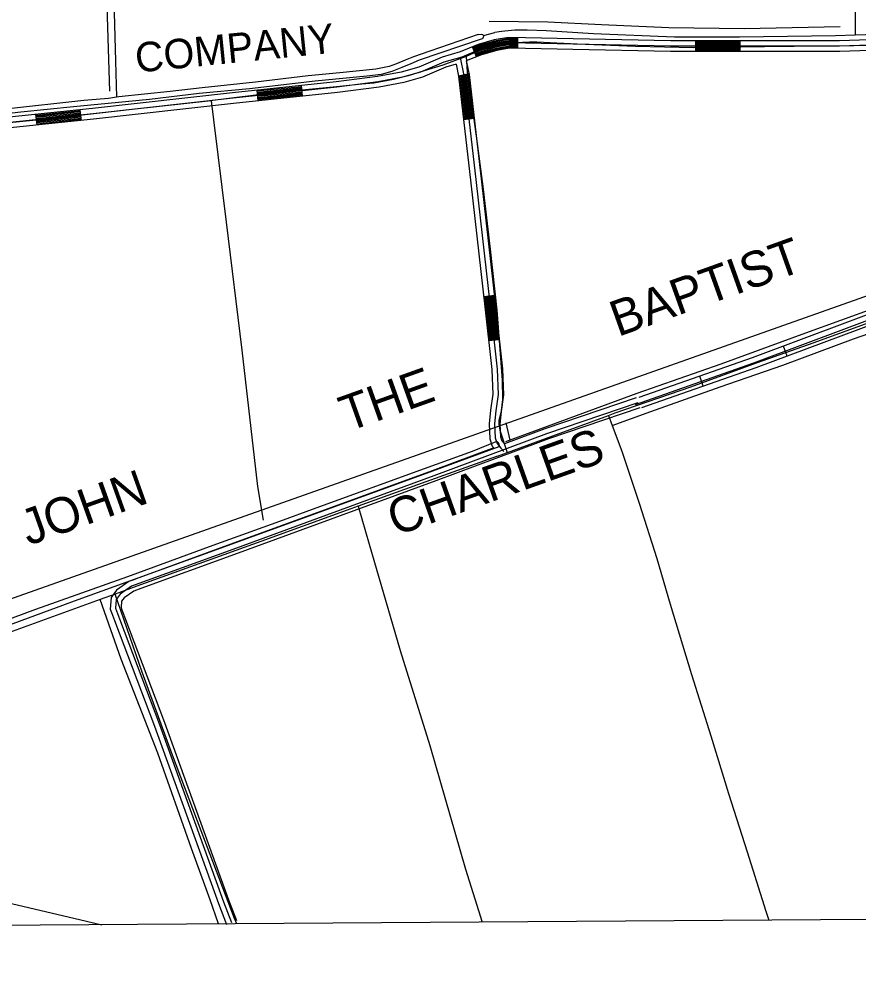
# Model space of a CAD drawing. Extents: x 3508733 to 3546731, y 546897 to 572481.
# Drawn here: x 3534915 to 3537273, y 552296 to 554990 of the extents above; entities that cross this region are included whole.
import ezdxf

# ---------------------------------------------------------------- set-up
doc = ezdxf.new("R2010")
doc.units = 0
for name, color, linetype in [('V-DTCH-CNTR', 7, 'Continuous'), ('V-GRID-FRAM', 7, 'Continuous'), ('V-RIVR-IDEN', 7, 'Continuous'), ('V-ROAD-CNTR', 7, 'Continuous'), ('V-TOPO-BNDY', 7, 'Continuous'), ('V-TOPO-GNAM-IDEN', 7, 'Continuous'), ('V-TOPO-SHOR', 7, 'Continuous')]:
    doc.layers.add(name, color=color, linetype=linetype)

msp = doc.modelspace()

# ---------------------------------------------------------------- linework, layer by layer
at = {"layer": 'V-DTCH-CNTR'}
for points in [[(3535129.5, 555787.9), (3535137.1, 555607.7), (3535147.2, 555357.7), (3535160.2, 555057.6), (3535168.8, 554788.3)], [(3536235.5, 554984.5), (3536399.6, 554982.8), (3536550.2, 554975), (3536739.7, 554966.6), (3536951.5, 554964.2), (3537221.2, 554969.8)], [(3536259.2, 554915.8), (3536210.2, 554903.1), (3536170.1, 554885.3), (3536104.9, 554860.9), (3536052.7, 554844.7), (3536008, 554831.3), (3535965.9, 554820.8), (3535911.2, 554810.1), (3535877.5, 554807.2), (3535806.7, 554800), (3535631.8, 554783.2), (3535459, 554761.6), (3535454.5, 554761.1)], [(3536259.2, 554915.8), (3536269, 554917.9), (3536278.9, 554919.7), (3536288.8, 554921.3), (3536298.7, 554922.6), (3536308.7, 554923.8), (3536318.7, 554924.7), (3536328.7, 554925.4), (3536338.7, 554925.9), (3536348.7, 554926.1), (3536358.8, 554926.2), (3536368.8, 554926), (3536482.6, 554921.2), (3536645.9, 554914.4), (3536809.1, 554910.4), (3537008.6, 554913.4), (3537259.2, 554915.7), (3537454.2, 554920.9)], [(3536170.1, 554885.3), (3536173.2, 554842.3), (3536183.7, 554770.2), (3536201.6, 554640.8), (3536218.5, 554513.1), (3536237.9, 554344), (3536256.6, 554172.9), (3536271.2, 553977.1), (3536272.1, 553922.5), (3536268.9, 553890.9), (3536263.8, 553872.2), (3536262.4, 553863.2), (3536262.3, 553853.8), (3536265, 553836.3), (3536285.8, 553773.3)], [(3535454.5, 554761.1), (3535232.3, 554736.1), (3535009.8, 554711.2), (3534755.3, 554685.7), (3534626.5, 554671.3)], [(3535454.5, 554761.1), (3535460.8, 554707.6), (3535496.3, 554420.4), (3535540.6, 554060.8), (3535584.7, 553677.7), (3535600.3, 553583.8)], [(3536258.8, 553763.4), (3536414, 553820.5), (3536569.9, 553877.5), (3536589.1, 553884.5), (3536801.2, 553958.3), (3536986.3, 554025.1), (3537148.2, 554082.3), (3537350.5, 554156.4)], [(3536580.4, 553849.6), (3536689.5, 553888.8), (3536884, 553957.5), (3537060, 554019.2), (3537258.1, 554092.5), (3537347.6, 554123.9)], [(3536569.9, 553877.5), (3536580.4, 553849.6), (3536607.6, 553777.6), (3536656.5, 553630.9), (3536705.5, 553475.7), (3536743.4, 553348.1), (3536803, 553150.8), (3536857.5, 552977.9), (3536907, 552816.4), (3536959.2, 552652.1), (3537012.3, 552485.6), (3537020.1, 552460.8)], [(3536258.8, 553763.4), (3536057, 553690.9), (3535867.2, 553622.9), (3535836.1, 553611.7)], [(3535836.1, 553611.7), (3535593.4, 553523.6), (3535245.4, 553397.9), (3535184.5, 553375.8), (3535142.7, 553360.6), (3534875.1, 553263.4), (3534734.9, 553213.1), (3534504.1, 553130.2), (3534404.5, 553094.9), (3534146.3, 553003.2), (3533996.6, 552946.5), (3533757.7, 552856)], [(3535867.2, 553622.9), (3535898.4, 553516), (3535984.8, 553217.7), (3536068.1, 552951.2), (3536168.4, 552604.2), (3536215, 552455.3)], [(3535526.2, 552450.6), (3535519.4, 552465.7), (3535426.1, 552711.1), (3535345.6, 552923.9), (3535260.4, 553156.8), (3535184.5, 553375.8)], [(3535474.8, 552450.3), (3535451, 552518.2), (3535398.7, 552662.1), (3535304.3, 552929.1), (3535201.5, 553193.3), (3535154.6, 553326.1), (3535142.7, 553360.6)], [(3534561.9, 552609.7), (3534594.2, 552590.6), (3534630, 552572.2), (3534680.3, 552552.9), (3534739, 552539.1), (3534848.8, 552517.7), (3535084.2, 552463), (3535147, 552448)]]:
    msp.add_lwpolyline(points, dxfattribs=at)
at = {"layer": 'V-GRID-FRAM'}
msp.add_lwpolyline([(3512800, 570478.9), (3544431.3, 570695.1), (3544563.5, 552512.4), (3512916.4, 552296.1), (3512800, 570478.9)], dxfattribs=at)
at = {"layer": 'V-ROAD-CNTR'}
for p, q in [((3536315.2, 554908.2), (3536315.8, 554938.2)), ((3536815.4, 554899), (3536815.4, 554929)), ((3536940.4, 554899.1), (3536940.4, 554929.1)), ((3536199.7, 554884.6), (3536188.4, 554912.3)), ((3536178.3, 554836.5), (3536148.9, 554830.5)), ((3535711, 554773.6), (3535707.9, 554803.4)), ((3535586.6, 554760.6), (3535583.5, 554790.5)), ((3534965.3, 554692.7), (3534962.2, 554722.6)), ((3535089.7, 554705.6), (3535086.6, 554735.4)), ((3536192.9, 554711.1), (3536163.1, 554707.6)), ((3536249.8, 554214.3), (3536220, 554210.9)), ((3536263.4, 554089.9), (3536233.6, 554086.7)), ((3537072, 554044.1), (3537061.5, 554072.2)), ((3536836.5, 553959.5), (3536826.5, 553987.8))]:
    msp.add_line(p, q, dxfattribs=at)
for points in [[(3536645.7, 553910.5), (3536646.3, 553908.7), (3536978.5, 554025.2), (3537376.5, 554173.7), (3537906.2, 554363.4), (3538526.5, 554585.3), (3539191.2, 554825.2), (3539834.2, 555057.9), (3540445.7, 555277.5), (3541016, 555487.7), (3541622.8, 555709.1), (3541815.1, 555777.3)], [(3539321.3, 555669.3), (3539308.5, 555655), (3539241.2, 555628.2), (3538967.2, 555503.4), (3538453.3, 555252.2), (3537988.9, 555022.6), (3537815.8, 554939.4), (3537770, 554919.6), (3537729.5, 554915.9), (3537685.6, 554913.1), (3537587.6, 554911.1), (3537219.6, 554899.1), (3536744.2, 554899), (3536470.1, 554904.6), (3536336.7, 554907.7), (3536292.1, 554908.7), (3536256.2, 554902.3), (3536213.8, 554890.3), (3536170.9, 554872.8)], [(3539545.8, 554969.5), (3539186.1, 554839.3), (3538521.4, 554599.4), (3537901.1, 554377.5), (3537371.4, 554187.8), (3536973.4, 554039.3), (3536655.7, 553927.8)], [(3537586.8, 554941.1), (3537219.1, 554929.1), (3536744.5, 554929), (3536470.8, 554934.6), (3536337.3, 554937.7), (3536289.8, 554938.7), (3536249.5, 554931.6), (3536204, 554918.7), (3536153.2, 554898), (3536102.8, 554883.2), (3536037.6, 554855.2), (3535988.3, 554841.7), (3535921, 554829), (3535805.6, 554813.7), (3535514.1, 554783.2), (3535120.9, 554739), (3534544.7, 554679.3)], [(3536315.8, 554935.2), (3536290.1, 554935.7), (3536250.1, 554928.6), (3536205, 554915.9), (3536189.5, 554909.6)], [(3536315.7, 554932.2), (3536290.3, 554932.7), (3536250.8, 554925.7), (3536206, 554913), (3536190.6, 554906.8)], [(3536315.6, 554929.2), (3536290.5, 554929.7), (3536251.5, 554922.8), (3536206.9, 554910.2), (3536191.8, 554904)], [(3537587.2, 554926.1), (3537219.4, 554914.1), (3536744.3, 554914), (3536470.4, 554919.6), (3536337, 554922.7), (3536291, 554923.7), (3536252.8, 554916.9), (3536208.9, 554904.5), (3536158.1, 554883.8), (3536107.9, 554869), (3536042.6, 554841), (3535991.7, 554827.1), (3535923.4, 554814.2), (3535807.4, 554798.8), (3535515.7, 554768.3), (3535122.5, 554724.1), (3534546.2, 554664.4)], [(3536315.6, 554926.2), (3536290.8, 554926.7), (3536252.1, 554919.9), (3536207.9, 554907.4), (3536192.9, 554901.2)], [(3536315.5, 554923.2), (3536291, 554923.7), (3536252.8, 554916.9), (3536208.9, 554904.5), (3536194, 554898.4)], [(3536315.4, 554920.2), (3536291.2, 554920.7), (3536253.5, 554914), (3536209.9, 554901.7), (3536195.1, 554895.7)], [(3536315.4, 554917.2), (3536291.4, 554917.7), (3536254.2, 554911.1), (3536210.9, 554898.8), (3536196.3, 554892.9)], [(3536315.3, 554914.2), (3536291.7, 554914.7), (3536254.8, 554908.1), (3536211.8, 554896), (3536197.4, 554890.1)], [(3536315.3, 554911.2), (3536291.9, 554911.7), (3536255.5, 554905.2), (3536212.8, 554893.1), (3536198.5, 554887.3)], [(3536940.4, 554926.1), (3536815.4, 554926)], [(3536940.4, 554923.1), (3536815.4, 554923)], [(3536940.4, 554920.1), (3536815.4, 554920)], [(3536940.4, 554917.1), (3536815.4, 554917)], [(3536940.4, 554914.1), (3536815.4, 554914)], [(3536940.4, 554911.1), (3536815.4, 554911)], [(3536940.4, 554908.1), (3536815.4, 554908)], [(3536940.4, 554905.1), (3536815.4, 554905)], [(3536940.4, 554902.1), (3536815.4, 554902)], [(3536153.7, 554882.5), (3536163.9, 554832.1), (3536198.5, 554531.4), (3536238.2, 554184), (3536257.2, 554007.5), (3536260.2, 553936.3), (3536253.5, 553890.3), (3536249.8, 553853.7), (3536251.9, 553814.9), (3536257.3, 553799.1), (3536267.9, 553785.9), (3536276, 553776)], [(3536142.2, 554863.5), (3536113, 554854.9), (3536047.5, 554826.8), (3535995, 554812.5), (3535925.8, 554799.4), (3535809.2, 554783.9), (3535517.4, 554753.4), (3535124.1, 554709.2), (3534547.8, 554649.5)], [(3536142.2, 554863.5), (3536149.1, 554829.7), (3536183.6, 554529.7), (3536223.3, 554182.4), (3536242.2, 554006.4), (3536245.2, 553937), (3536238.6, 553892.1), (3536234.7, 553854.1), (3536237.1, 553812), (3536243.9, 553791.8), (3536248, 553786.7)], [(3536170.9, 554872.8), (3536178.8, 554834.4), (3536213.4, 554533.1), (3536253.1, 554185.7), (3536272.1, 554008.6), (3536275.2, 553935.5), (3536268.4, 553888.4), (3536264.8, 553853.4), (3536266.8, 553817.8), (3536270.6, 553806.4), (3536277.7, 553797.7)], [(3536151.9, 554831.1), (3536152.1, 554830.2), (3536166.1, 554708)], [(3536154.8, 554831.7), (3536155, 554830.7), (3536169.1, 554708.3)], [(3536157.8, 554832.3), (3536158, 554831.1), (3536172.1, 554708.7)], [(3536160.7, 554832.9), (3536161, 554831.6), (3536175.1, 554709)], [(3536163.6, 554833.5), (3536163.9, 554832.1), (3536178, 554709.3)], [(3536166.6, 554834.1), (3536166.9, 554832.5), (3536181, 554709.7)], [(3536169.5, 554834.7), (3536169.9, 554833), (3536184, 554710)], [(3536172.5, 554835.3), (3536172.8, 554833.5), (3536187, 554710.4)], [(3536175.4, 554835.9), (3536175.8, 554833.9), (3536190, 554710.7)], [(3535708.2, 554800.5), (3535583.8, 554787.5)], [(3535708.5, 554797.5), (3535584.1, 554784.5)], [(3535708.8, 554794.5), (3535584.5, 554781.5)], [(3535709.1, 554791.5), (3535584.8, 554778.5)], [(3535709.4, 554788.5), (3535585.1, 554775.5)], [(3535709.7, 554785.5), (3535585.4, 554772.6)], [(3535710, 554782.6), (3535585.7, 554769.6)], [(3535710.3, 554779.6), (3535586, 554766.6)], [(3535710.7, 554776.6), (3535586.3, 554763.6)], [(3535086.9, 554732.4), (3534962.6, 554719.6)], [(3535087.2, 554729.5), (3534962.9, 554716.6)], [(3535087.5, 554726.5), (3534963.2, 554713.6)], [(3535087.8, 554723.5), (3534963.5, 554710.6)], [(3535088.1, 554720.5), (3534963.8, 554707.6)], [(3535088.4, 554717.5), (3534964.1, 554704.7)], [(3535088.7, 554714.5), (3534964.4, 554701.7)], [(3535089.1, 554711.6), (3534964.7, 554698.7)], [(3535089.4, 554708.6), (3534965, 554695.7)], [(3536223, 554211.2), (3536226.3, 554182.7), (3536236.6, 554087.1)], [(3536226, 554211.6), (3536229.3, 554183), (3536239.5, 554087.4)], [(3536229, 554211.9), (3536232.2, 554183.4), (3536242.5, 554087.7)], [(3536232, 554212.3), (3536235.2, 554183.7), (3536245.5, 554088)], [(3536234.9, 554212.6), (3536238.2, 554184), (3536248.5, 554088.3)], [(3536237.9, 554212.9), (3536241.2, 554184.4), (3536251.5, 554088.7)], [(3536240.9, 554213.3), (3536244.2, 554184.7), (3536254.5, 554089)], [(3536243.9, 554213.6), (3536247.2, 554185), (3536257.4, 554089.3)], [(3536246.9, 554214), (3536250.1, 554185.3), (3536260.4, 554089.6)], [(3537317.8, 554135.8), (3536983.6, 554011.1), (3536663.3, 553898.7)], [(3536652.9, 553913), (3536396.4, 553825.8), (3536079.8, 553708.3), (3535515, 553501.7), (3535230.1, 553398), (3535198.9, 553376.3), (3535187.8, 553361.3), (3535185.9, 553336.1), (3535196.6, 553306.9), (3535308.8, 553010.3), (3535488.6, 552512.5), (3535511.5, 552454.2)], [(3536648.1, 553927.2), (3536391.4, 553839.9), (3536277.7, 553797.7)], [(3536657.8, 553898.8), (3536401.4, 553811.6), (3536293.6, 553771.6)], [(3536248, 553786.7), (3536074.7, 553722.3), (3535509.9, 553515.8), (3535244, 553419)], [(3536293.6, 553771.6), (3536250.7, 553755.7)], [(3536250.7, 553755.7), (3536085, 553694.2), (3535520.2, 553487.6), (3535257, 553391.8)], [(3535239.9, 553417.5), (3535223.2, 553411.5), (3535188.3, 553387.2), (3535173.2, 553366.7), (3535170.7, 553334), (3535174.1, 553324.7)], [(3535257, 553391.8), (3535237.1, 553384.6), (3535209.5, 553365.4), (3535202.4, 553355.9), (3535201.1, 553338.2), (3535202.3, 553334.9)], [(3535174.1, 553324.7), (3535182.6, 553301.6), (3535294.7, 553005.1), (3535474.6, 552507.2), (3535497.5, 552448.7)], [(3535202.3, 553334.9), (3535210.7, 553312.1), (3535322.9, 553015.5), (3535502.7, 552517.8), (3535525.4, 552459.6)]]:
    msp.add_lwpolyline(points, dxfattribs=at)
at = {"layer": 'V-TOPO-BNDY'}
msp.add_line((3532484.8, 552511.3), (3544532.5, 556775.4), dxfattribs=at)
at = {"layer": 'V-TOPO-SHOR'}
for p, q in [((3536218.7, 554943.9), (3536251.2, 554952.5)), ((3536282, 553856.6), (3536293.5, 553808))]:
    msp.add_line(p, q, dxfattribs=at)
for points in [[(3537236.6, 555829.6), (3537238.1, 555746.6), (3537243.5, 555573.4), (3537249.5, 555392.2), (3537255.3, 555219.4), (3537263.2, 555010.8), (3537262.9, 554944.9)], [(3535156.3, 555775.2), (3535162.7, 555601.9), (3535176.1, 555214.5), (3535185.4, 554871.8), (3535188.8, 554771.3)], [(3537407, 554949.9), (3537262.9, 554944.9), (3537208.1, 554943), (3536938.1, 554939.3), (3536755.1, 554939.5), (3536527.9, 554949.3), (3536395.2, 554957.3), (3536341.3, 554959.2), (3536307.2, 554959.1), (3536269.7, 554955.7), (3536251.2, 554952.5)], [(3539543.1, 554979.2), (3539467.3, 554953.8), (3539289.1, 554890), (3539083.6, 554815), (3538893.1, 554746.3), (3538715.8, 554681.6), (3538546.4, 554622.7), (3538268.5, 554522.1), (3538092.1, 554458.3), (3537850.4, 554370.7), (3537673.9, 554307.8), (3537598.5, 554280.9), (3537319.8, 554179.8), (3537123.5, 554108.4), (3536885.8, 554021.3), (3536649.8, 553939), (3536281.1, 553803.4)], [(3536212.3, 554933.6), (3536038.4, 554875.2), (3536015.3, 554865.1), (3535990.2, 554854.7), (3535961.9, 554843.4), (3535931.7, 554835), (3535891.2, 554830), (3535746, 554815.8), (3535561.8, 554794.9), (3535420.2, 554781.3), (3535281.1, 554764.1), (3535165.4, 554753.4), (3535067.8, 554744.2), (3534919.6, 554729), (3534763.7, 554711.4)], [(3536204.4, 554947.1), (3536068, 554900.1), (3536022.4, 554884.5), (3535999.3, 554875), (3535974.6, 554864.3), (3535954.2, 554857.1), (3535917, 554849.8), (3535815.5, 554839), (3535727.1, 554831.2), (3535578.8, 554813.1), (3535429.1, 554797.3), (3535338.9, 554787.1), (3535195, 554772.2), (3535188.8, 554771.3), (3535165.8, 554767.7), (3535097, 554761.4), (3534876.8, 554737.4)], [(3536204.4, 554947.1), (3536212.9, 554948.2), (3536216.1, 554946.8), (3536218.1, 554945.5), (3536218.7, 554943.9), (3536219, 554941.3), (3536218.6, 554939.4), (3536216.3, 554934.9), (3536212.3, 554933.6)], [(3534756.6, 553257.5), (3534962.2, 553333.8), (3535220.3, 553425.9), (3535459.7, 553513.7), (3535647.3, 553581.1), (3535749.3, 553618.4), (3536053.6, 553728.4), (3536188.7, 553777), (3536254.3, 553804.4), (3536259.5, 553803.7), (3536262, 553798.2), (3536263.5, 553792.6), (3536262.5, 553789.1)], [(3536262.5, 553789.1), (3536048.2, 553710.7), (3535746.2, 553601.6), (3535450.7, 553493.4), (3535079.9, 553360.2), (3534757.1, 553241)]]:
    msp.add_lwpolyline(points, dxfattribs=at)

# ---------------------------------------------------------------- texts
at = {"layer": 'V-RIVR-IDEN'}
msp.add_text('COMPANY', height=83, rotation=5.7756, dxfattribs=at).set_placement((3535245, 554839.8))
at = {"layer": 'V-TOPO-GNAM-IDEN'}
for s, p in [('BAPTIST', (3536596.7, 554097.7)), ('THE', (3535837.5, 553831)), ('CHARLES', (3535971.8, 553538.2)), ('JOHN', (3534940.9, 553511.3))]:
    msp.add_text(s, height=100, rotation=19.6652, dxfattribs=at).set_placement(p)

doc.saveas('drawing.dxf')
